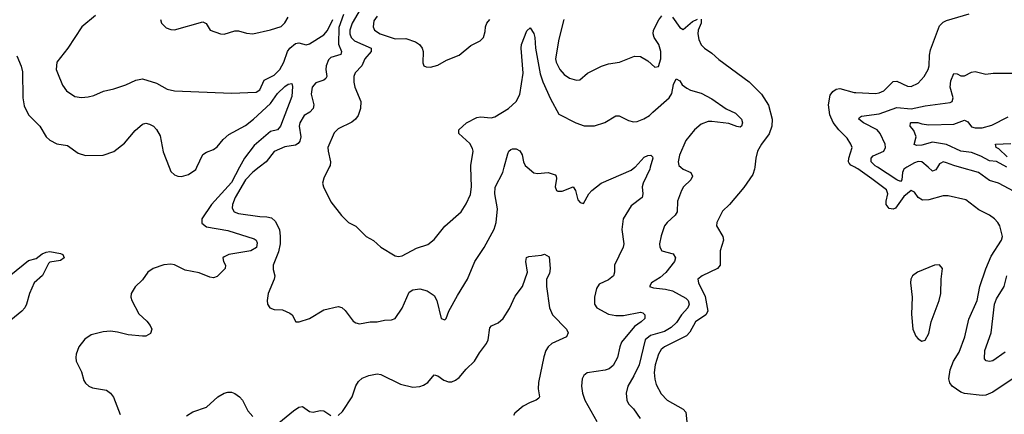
# Model space of a CAD drawing. Header units: inches. Extents: x 1603819 to 1745079, y 385938 to 533966.
# Tile 269 of 561: x 1695300 to 1700834, y 428611 to 430829. Entities that reach past the tile are written whole.
import ezdxf

# ---------------------------------------------------------------- set-up
doc = ezdxf.new("R2010")
doc.units = ezdxf.units.IN
doc.header["$MEASUREMENT"] = 0
for name, color, linetype in [('B6492', 7, 'Continuous'), ('B6493', 7, 'Continuous'), ('B7402', 7, 'Continuous'), ('B7403', 7, 'Continuous')]:
    doc.layers.add(name, color=color, linetype=linetype)

msp = doc.modelspace()

# ---------------------------------------------------------------- linework, layer by layer
at = {"layer": 'B6492', "color": 5}
for points, elevation in [([(1696536.1, 430000), (1696490, 429914.6), (1696378.5, 429790), (1696324.5, 429710), (1696324.8, 429684.8), (1696350, 429665.2), (1696470, 429644.1), (1696617.6, 429597.6), (1696630, 429590.2), (1696635.9, 429575.9), (1696630.6, 429549.4), (1696599.5, 429530), (1696475.5, 429510), (1696450, 429497.2), (1696442.4, 429490), (1696445.2, 429470), (1696457.5, 429450), (1696455.6, 429430), (1696410, 429384.8), (1696390, 429378.1), (1696370, 429381.7), (1696310, 429406.9), (1696230, 429421.6), (1696170, 429451.3), (1696150, 429455.4), (1696110, 429451.9), (1696050, 429429.9), (1696021.5, 429410), (1695990, 429367.4), (1695950, 429328.2), (1695926.9, 429290), (1695925, 429270), (1695930.2, 429250), (1695970, 429176.5), (1696014.5, 429134.5), (1696033.8, 429110), (1696042.2, 429090), (1696035.3, 429064.7), (1696010.1, 429049.9), (1695990, 429049.8), (1695910, 429058.7), (1695850, 429073.4), (1695810, 429078), (1695770, 429074), (1695702.4, 429057.6), (1695666, 429034), (1695632.6, 428990), (1695617.9, 428950), (1695615.3, 428930), (1695618.8, 428910), (1695647.2, 428850), (1695661.4, 428801.4), (1695670, 428786.4), (1695689.3, 428769.3), (1695710, 428760.3), (1695787.7, 428747.7), (1695810, 428730.8), (1695827.7, 428707.7), (1695864.9, 428610)], 320), ([(1696140.5, 430000), (1696150, 429976.4), (1696170, 429957.4), (1696190, 429948.9), (1696210, 429947.8), (1696250, 429959.7), (1696290, 429987.2), (1696296.1, 430000)], 320), ([(1696646.7, 430000), (1696610, 429971.4), (1696570.1, 429929.9), (1696511.6, 429830), (1696496.6, 429790), (1696495.2, 429770), (1696505.3, 429750), (1696530, 429739), (1696650, 429722.2), (1696690, 429721.3), (1696714.9, 429714.9), (1696736.8, 429696.8), (1696759.7, 429650), (1696765, 429610), (1696763.6, 429570), (1696754.7, 429525.3), (1696724.9, 429450), (1696724.9, 429424.9), (1696734.8, 429390), (1696730.7, 429370), (1696696.3, 429290), (1696690.6, 429250.6), (1696693.4, 429230), (1696706, 429210), (1696730, 429200.5), (1696777.5, 429197.5), (1696819.3, 429179.3), (1696831, 429170), (1696851.6, 429131.6), (1696871.1, 429131.1), (1696930, 429150.5), (1697010, 429198.4), (1697090, 429217.1), (1697110, 429210.6), (1697130, 429194), (1697175.4, 429135.4), (1697190, 429124.4), (1697210, 429120.3), (1697270.3, 429130.3), (1697310, 429130.3), (1697350, 429139.5), (1697390, 429141.3), (1697410, 429150.4), (1697450, 429208.2), (1697490, 429297.3), (1697510, 429310.5), (1697550, 429316.3), (1697590, 429305.5), (1697630, 429279.1), (1697644.9, 429250), (1697668.5, 429150), (1697690, 429143), (1697698, 429150), (1697712.4, 429190), (1697761.1, 429278.9), (1697817.4, 429370), (1697858.4, 429470), (1697910.5, 429549.5), (1697967.4, 429652.6), (1697978.1, 429690), (1697986.4, 429766.4), (1697970.8, 429850), (1697973, 429887), (1698015, 429970), (1698023.2, 430000)], 340), ([(1697040.5, 430000), (1697010, 429939), (1697003, 429910), (1697007.7, 429890), (1697050, 429806), (1697108.6, 429728.6), (1697148.8, 429688.8), (1697190, 429668), (1697248, 429610), (1697288.2, 429588.2), (1697330.4, 429550), (1697410, 429502), (1697430, 429498), (1697450, 429501.8), (1697530, 429545.2), (1697594.4, 429565.6), (1697630, 429593.4), (1697690, 429668.4), (1697782.4, 429750), (1697810, 429794), (1697833.4, 429846.6), (1697838.8, 429890), (1697836.7, 430000)], 360), ([(1698153, 430000), (1698190, 429967.9), (1698210, 429964), (1698270.3, 429970.3), (1698310, 429958), (1698316.4, 429950), (1698316.7, 429936.7), (1698309.1, 429890), (1698317.1, 429870), (1698324.7, 429864.7), (1698350, 429864.7), (1698410.4, 429890.4), (1698424.4, 429870), (1698437, 429817), (1698450, 429802), (1698470, 429796), (1698499.7, 429850), (1698516.3, 429870), (1698567.8, 429910), (1698737, 429983), (1698758.5, 430000)], 340), ([(1698844.4, 430000), (1698841.5, 429990), (1698803.6, 429910), (1698798.3, 429890), (1698801.7, 429850), (1698798.7, 429830), (1698736.5, 429783.5), (1698692.6, 429710), (1698685, 429650), (1698695.5, 429570), (1698692.3, 429550), (1698643.6, 429450), (1698644, 429410), (1698636.9, 429390), (1698610, 429366.4), (1698556.5, 429343.5), (1698542.3, 429317.7), (1698530.2, 429270), (1698531.2, 429230), (1698543.2, 429210), (1698610, 429174), (1698650, 429166.5), (1698694, 429166), (1698790, 429185.7), (1698802, 429182), (1698813.1, 429170), (1698813.4, 429150), (1698792.9, 429130), (1698755, 429105), (1698683, 429017), (1698672.5, 428990), (1698660.2, 428930), (1698635.2, 428884.8), (1698612.9, 428867.1), (1698590, 428858.4), (1698490, 428844.7), (1698470.4, 428830), (1698461.1, 428810), (1698458.3, 428770), (1698464, 428730), (1698476.5, 428690), (1698543.8, 428570)], 340), ([(1699016.9, 430000), (1699028.7, 429990), (1699072.6, 429970), (1699081.8, 429950), (1699072.4, 429930), (1699031.1, 429890), (1699019.8, 429870), (1698997.8, 429810), (1698996.2, 429750), (1698984.7, 429730), (1698939.5, 429690), (1698924.4, 429670), (1698905, 429615), (1698895.6, 429570), (1698898, 429550), (1698909.2, 429529.2), (1698972.8, 429512.8), (1698986.4, 429490), (1698980.3, 429470), (1698932.4, 429407.6), (1698900, 429380), (1698850.5, 429350), (1698840.7, 429330), (1698862.6, 429322.6), (1698930, 429315.2), (1698970, 429305.1), (1699043.3, 429263.3), (1699057.2, 429250), (1699062.6, 429230), (1699055.1, 429210), (1699019.3, 429170), (1698992.6, 429127.4), (1698961.5, 429098.5), (1698923.9, 429076.1), (1698845.5, 429054.5), (1698815.3, 429030), (1698781.1, 428890), (1698752.7, 428827.3), (1698717.7, 428770), (1698708.2, 428730), (1698712.3, 428690), (1698721.5, 428670), (1698750, 428641.6), (1698788.3, 428588.3)], 360), ([(1699432, 430000), (1699431, 429990), (1699421.6, 429958.4), (1699370, 429885.4), (1699290, 429791.3), (1699250, 429752.3), (1699217.6, 429690), (1699217, 429670), (1699251.3, 429610), (1699255, 429590), (1699238.1, 429530), (1699237.6, 429450), (1699222.2, 429430), (1699135.3, 429390), (1699111.4, 429370), (1699114.7, 429350), (1699153.6, 429273.6), (1699168.4, 429190), (1699157.4, 429170), (1699098.6, 429130), (1699067.1, 429072.9), (1699047.1, 429052.9), (1698923.8, 428990), (1698905.1, 428974.9), (1698890.1, 428950), (1698871.8, 428890), (1698866.9, 428846.9), (1698869.4, 428809.4), (1698878.1, 428778.1), (1698906.4, 428726.4), (1698938.7, 428690), (1699030, 428639.6), (1699043.7, 428623.7), (1699051.7, 428550)], 380), ([(1700000, 429996.5), (1699993.2, 430000)], 380), ([(1695250, 429395.9), (1695350, 429475.8), (1695392.4, 429487.6), (1695427, 429513), (1695450, 429522.7), (1695470, 429526.2), (1695530, 429514.3), (1695543, 429510), (1695551.3, 429490), (1695530, 429475.6), (1695470, 429465.7), (1695461.7, 429458.3), (1695428.4, 429391.6), (1695382, 429350), (1695355.3, 429290), (1695339.6, 429230), (1695330, 429209.7), (1695313.1, 429190), (1695230, 429122.6)], 280), ([(1697090, 428604), (1697114, 428626), (1697169.5, 428710), (1697189.7, 428770.3), (1697204.4, 428795.6), (1697224.9, 428815.1), (1697262, 428830), (1697310, 428839.5), (1697330, 428834.4), (1697440.5, 428780.5), (1697510, 428763.2), (1697550, 428766.9), (1697570, 428774), (1697593.6, 428790), (1697630, 428833), (1697650, 428828), (1697683.7, 428803.7), (1697710, 428794.3), (1697730, 428794), (1697750, 428802.4), (1697770, 428818.2), (1697810, 428865.4), (1697856.3, 428910), (1697883.8, 428956.2), (1697923.8, 429010), (1697932.4, 429030), (1697942.9, 429097.1), (1697952.1, 429107.9), (1697990, 429124.7), (1698017.6, 429150), (1698053.3, 429206.7), (1698085.4, 429274.6), (1698125.8, 429330), (1698155, 429410), (1698145.6, 429470), (1698148.2, 429491.8), (1698161.7, 429498.3), (1698233.6, 429506.4), (1698250, 429512.2), (1698276.7, 429496.7), (1698282.2, 429430), (1698277.1, 429402.9), (1698262, 429370), (1698260.9, 429330), (1698278, 429210), (1698295.8, 429170), (1698374.4, 429090), (1698383.1, 429070), (1698372.8, 429047.2), (1698291.6, 429008.4), (1698270.1, 428989.9), (1698257.6, 428970), (1698245.8, 428934.2), (1698215.6, 428790), (1698214.8, 428754.8), (1698221.6, 428710), (1698217.4, 428702.6), (1698202.8, 428690), (1698170, 428678), (1698130, 428656), (1698082.9, 428617.1), (1698074.8, 428605.2)], 320), ([(1696237.5, 428602.5), (1696274.2, 428625.8), (1696350, 428650.4), (1696414.5, 428710), (1696450, 428730.4), (1696470, 428736.4), (1696490, 428735.8), (1696510, 428728.4), (1696534.9, 428710), (1696552, 428690), (1696583.1, 428630), (1696610, 428598)], 320), ([(1696757.6, 428562.4), (1696839.3, 428630), (1696870, 428650.4), (1696890, 428654.8), (1696930, 428627.3), (1696950, 428624), (1696990, 428633), (1697010, 428630.6), (1697050, 428604.9)], 320)]:
    msp.add_lwpolyline(points, dxfattribs=dict(at, elevation=elevation))
at = {"layer": 'B6493', "color": 5}
for points, elevation in [([(1697226.4, 430910), (1697168.6, 430810), (1697156.4, 430770), (1697156.8, 430750), (1697163.3, 430730), (1697182.5, 430710), (1697275.8, 430670), (1697275, 430650), (1697240.1, 430610), (1697222.8, 430570), (1697186.4, 430530), (1697178, 430510), (1697178, 430478), (1697184.1, 430450), (1697217.4, 430370), (1697215.3, 430330), (1697202.4, 430290), (1697188.2, 430270), (1697166.2, 430253.8), (1697090, 430215.6), (1697067.5, 430192.5), (1697032.7, 430110), (1697033.4, 430090), (1697048, 430030), (1697045.5, 430010), (1697040.5, 430000)], 360), ([(1695726.4, 430853.6), (1695650, 430789.5), (1695571.5, 430670), (1695509.6, 430590.4), (1695506, 430550), (1695512.1, 430530), (1695541.8, 430461.8), (1695564.2, 430430), (1695610, 430397.8), (1695648.3, 430391.7), (1695684.6, 430395.4), (1695716.6, 430403.4), (1695772.1, 430427.9), (1695830, 430440.2), (1695897, 430463), (1695954, 430490), (1695990, 430497.1), (1696070, 430473), (1696130, 430439.5), (1696170.2, 430430.2), (1696490, 430416.3), (1696630, 430422.6), (1696650, 430434.6), (1696674.5, 430490), (1696730, 430517.9), (1696763.4, 430550), (1696784.2, 430590), (1696805, 430650), (1696818.5, 430670), (1696850, 430695.8), (1696870, 430699.7), (1696910, 430688.9), (1696930, 430693.4), (1697010, 430743.9), (1697031.3, 430768.7), (1697059.9, 430830)], 340), ([(1697121.1, 430858.9), (1697094.7, 430785.3), (1697091.9, 430691.9), (1697108.6, 430650), (1697106.1, 430633.9), (1697050, 430616.1), (1697036.7, 430603.3), (1697022.8, 430570), (1697020.8, 430550), (1697025.8, 430510), (1697020.6, 430499.4), (1697010.6, 430489.4), (1696965.4, 430474.6), (1696945, 430450), (1696939.5, 430410), (1696953.2, 430350), (1696950.2, 430330), (1696930.2, 430310), (1696898.6, 430290), (1696875.8, 430250), (1696870.2, 430230), (1696879.8, 430170), (1696874.4, 430145.6), (1696865.8, 430134.2), (1696850, 430124.9), (1696790, 430115.4), (1696731.2, 430088.8), (1696685.2, 430030), (1696646.7, 430000)], 340), ([(1697309.1, 430850), (1697290, 430822), (1697286.5, 430790), (1697294.9, 430770), (1697326.7, 430750), (1697410, 430722.3), (1697470, 430723.2), (1697524.4, 430704.4), (1697547.3, 430690), (1697562, 430670), (1697568, 430650), (1697566, 430586), (1697572, 430570), (1697584, 430564), (1697610, 430562), (1697650, 430574), (1697699.1, 430600.9), (1697770, 430630.6), (1697836.2, 430683.8), (1697889.2, 430710), (1697906.6, 430730), (1697916.2, 430763.8), (1697918, 430790), (1697925.4, 430810), (1697942.6, 430830)], 380), ([(1698359.3, 430830), (1698330, 430719), (1698312, 430610), (1698315.4, 430590), (1698336, 430550), (1698361.1, 430521.1), (1698390, 430500.7), (1698430, 430489.1), (1698448.4, 430491.6), (1698490.9, 430529.1), (1698570, 430568.5), (1698610, 430581.3), (1698670.6, 430590.6), (1698756.1, 430623.9), (1698790, 430623.1), (1698830, 430598), (1698870, 430563.1), (1698890, 430566), (1698903.9, 430610), (1698904.2, 430650), (1698893.4, 430690), (1698866.8, 430730), (1698861.4, 430750), (1698863, 430770), (1698891.8, 430828.2), (1698910, 430851.7)], 380), ([(1696092.7, 430830), (1696098, 430810), (1696123.6, 430783.6), (1696150, 430773.7), (1696170, 430772.9), (1696330, 430816.5), (1696348.8, 430808.8), (1696370.3, 430770.3), (1696428.9, 430748.9), (1696450, 430748.8), (1696510, 430766.7), (1696530, 430766.7), (1696574.3, 430754.3), (1696610, 430750.3), (1696710, 430771.6), (1696770, 430791.4), (1696790, 430811.7), (1696810, 430843.2)], 360), ([(1698970, 430843.6), (1699010, 430784.9), (1699030, 430773.8), (1699081.7, 430818.3), (1699110, 430831.7)], 380), ([(1699130, 430832.3), (1699130.1, 430810), (1699114.1, 430770), (1699111.8, 430750), (1699117.4, 430717.4), (1699130, 430688.7), (1699148.6, 430668.6), (1699190, 430641.5), (1699230, 430606.3), (1699399.3, 430479.3), (1699470.2, 430410.2), (1699509.4, 430349.4), (1699528.6, 430270), (1699527.9, 430230), (1699512, 430188), (1699470, 430129.7), (1699447.7, 430090), (1699437.5, 430050), (1699432, 430000)], 380), ([(1697836.7, 430000), (1697836.5, 430010), (1697848.7, 430090), (1697845.9, 430105.9), (1697830, 430132.8), (1697768.7, 430188.7), (1697767.8, 430210), (1697811.8, 430250), (1697870, 430278.6), (1697890, 430282.4), (1697950, 430278.3), (1697970, 430284), (1698047.6, 430330), (1698091, 430370), (1698110.5, 430409.5), (1698129.4, 430529.4), (1698119, 430670), (1698120.9, 430690), (1698150, 430766), (1698170, 430783.1), (1698190, 430752.2), (1698196.3, 430730), (1698199.7, 430670), (1698225.6, 430525.6), (1698240.1, 430480.1), (1698283.9, 430383.9), (1698330, 430297.4), (1698426.4, 430250), (1698472.9, 430232.9), (1698530, 430232.8), (1698588.3, 430251.7), (1698650, 430288.5), (1698670, 430288.4), (1698721.8, 430261.8), (1698750, 430255.3), (1698770, 430257), (1698808.5, 430271.5), (1698840.9, 430290), (1698858.4, 430310), (1698950.6, 430389.4), (1698965.3, 430414.7), (1698975.7, 430464.3), (1698990, 430496), (1699010, 430484.9), (1699023.6, 430463.6), (1699050, 430444.2), (1699070, 430433.8), (1699130, 430416.9), (1699190, 430384.2), (1699270, 430328.4), (1699323.6, 430303.6), (1699356.2, 430270), (1699362, 430250), (1699357.6, 430230), (1699350, 430225.6), (1699330, 430228.2), (1699286.2, 430246.2), (1699190, 430256.8), (1699170, 430257.8), (1699130, 430242.7), (1699092.6, 430210), (1699043.3, 430150), (1699008.4, 430068.4), (1699000.2, 430030), (1699005.2, 430010), (1699016.9, 430000)], 360), ([(1695285.2, 430625.2), (1695308.7, 430568.7), (1695315.9, 430535.9), (1695318.5, 430390), (1695324.7, 430344.7), (1695350, 430294.6), (1695413.1, 430230), (1695450, 430170.5), (1695470, 430152.4), (1695510, 430132), (1695570, 430122), (1695630, 430079.3), (1695670, 430066), (1695770, 430068.5), (1695830, 430088.1), (1695890, 430135), (1695950, 430207.2), (1695990, 430242.8), (1696010, 430248.2), (1696030, 430242.9), (1696052.4, 430230), (1696070, 430212.4), (1696090, 430176.4), (1696105.9, 430085.9), (1696140.5, 430000)], 320), ([(1696296.1, 430000), (1696330, 430071.3), (1696350, 430085.2), (1696390, 430100.2), (1696410, 430114.9), (1696443.9, 430156.1), (1696475.3, 430184.7), (1696570, 430234.7), (1696615.2, 430270), (1696710, 430358.4), (1696750, 430414.6), (1696790, 430453), (1696810, 430466.3), (1696830, 430471.3), (1696833.7, 430453.7), (1696830, 430397), (1696765.6, 430230), (1696749.4, 430210.6), (1696710, 430200.1), (1696617.9, 430122.1), (1696563.1, 430050), (1696536.1, 430000)], 320), ([(1699993.2, 430000), (1699971.3, 430011.3), (1699962.1, 430022.1), (1699958.8, 430030), (1699961, 430050), (1699978.5, 430110), (1699972.4, 430130), (1699950, 430164.2), (1699904.2, 430210), (1699872, 430252), (1699853.6, 430293.6), (1699846, 430350), (1699855.8, 430404.2), (1699870, 430425.5), (1699890, 430439.1), (1699910, 430441.6), (1699990, 430419.5), (1700000, 430419.1)], 380), ([(1698023.2, 430000), (1698043.9, 430076.1), (1698050, 430090.3), (1698060.9, 430099.1), (1698070, 430103.9), (1698090, 430103.9), (1698111.9, 430091.9), (1698123.6, 430070), (1698131.1, 430031.1), (1698141.5, 430010), (1698153, 430000)], 340), ([(1698758.5, 430000), (1698759.3, 430000.7), (1698810, 430055.8), (1698830, 430065.8), (1698848.4, 430068.4), (1698857.6, 430057.6), (1698859, 430050), (1698844.4, 430000)], 340)]:
    msp.add_lwpolyline(points, dxfattribs=dict(at, elevation=elevation))
at = {"layer": 'B7402', "color": 5}
for points, elevation in [([(1700890, 428816.1), (1700770, 428736.4), (1700730, 428718.7), (1700710, 428716.3), (1700610, 428727.3), (1700590, 428735.3), (1700541.4, 428770), (1700527.9, 428787.9), (1700522.5, 428810), (1700530, 428861.6), (1700549.2, 428910), (1700580.2, 428959.8), (1700613.1, 429046.9), (1700633.9, 429146.1), (1700681, 429250), (1700696.1, 429330), (1700730, 429429.1), (1700760.6, 429499.4), (1700818.3, 429590), (1700824.4, 429610), (1700808.6, 429670), (1700798.5, 429690), (1700779.7, 429710), (1700750, 429730.8), (1700690, 429760.3), (1700616.9, 429816.9), (1700519.2, 429839.2), (1700490, 429839.8), (1700410, 429817), (1700374.3, 429814.3), (1700350.5, 429830.5), (1700330, 429859.7), (1700310, 429868.9), (1700270, 429835.5), (1700222.3, 429770), (1700210, 429763.4), (1700187.7, 429767.7), (1700171, 429790), (1700170.6, 429810), (1700179, 429850), (1700172.2, 429872.2), (1700090, 429935.1), (1700010, 429991.3), (1700000, 429996.5)], 380), ([(1700286.5, 430000), (1700268.8, 429990), (1700262.1, 429970), (1700258.3, 429930), (1700250, 429919.5), (1700230, 429929.9), (1700121.5, 430000)], 360), ([(1700458.9, 430000), (1700450, 429984.7), (1700430, 429978.7), (1700405.4, 430000)], 360), ([(1700890, 429863.2), (1700800.5, 429910), (1700750, 429925.3), (1700688.2, 429970), (1700582, 430000)], 360), ([(1700839.3, 428960.7), (1700770, 428912.4), (1700750, 428908.6), (1700731.3, 428911.3), (1700722.2, 428922.2), (1700724.8, 428970), (1700760.7, 429070), (1700778.8, 429230), (1700790, 429259.3), (1700832.8, 429330), (1700848.6, 429390)], 360)]:
    msp.add_lwpolyline(points, dxfattribs=dict(at, elevation=elevation))
at = {"layer": 'B7402', "color": 5, "elevation": 420}
msp.add_lwpolyline([(1700470, 429451.6), (1700441, 429450), (1700346.8, 429410), (1700318, 429390), (1700308.2, 429370), (1700306.4, 429350), (1700316.5, 429270), (1700313.2, 429173.2), (1700319.1, 429090), (1700337.3, 429050), (1700350, 429034.8), (1700370, 429022), (1700390, 429028), (1700410, 429064.7), (1700423, 429130), (1700467.6, 429250), (1700476.8, 429290), (1700479.8, 429370), (1700487.3, 429430)], close=True, dxfattribs=at)
at = {"layer": 'B7403', "color": 5}
for points, elevation in [([(1700000, 430419.1), (1700110, 430415), (1700130, 430417.8), (1700157.2, 430430), (1700210, 430482), (1700230, 430484.1), (1700290, 430456), (1700310, 430454), (1700350, 430472.8), (1700383.9, 430510), (1700405.8, 430550), (1700411.6, 430570), (1700413.8, 430630), (1700419.7, 430660.3), (1700470, 430794.9), (1700490, 430815.3), (1700510, 430825.3), (1700637.1, 430862.9)], 380), ([(1700121.5, 430000), (1700108.4, 430008.4), (1700086.7, 430030), (1700085.4, 430050), (1700096.9, 430063.1), (1700156.8, 430090), (1700166.6, 430110), (1700164.5, 430130), (1700137.1, 430190), (1700119.8, 430210), (1700042.6, 430250), (1700016.1, 430270), (1700020.4, 430279.6), (1700032.2, 430287.8), (1700130, 430299.9), (1700230, 430336.6), (1700311, 430329), (1700390, 430345.4), (1700530, 430363.6), (1700540.7, 430370), (1700546.9, 430390), (1700529.2, 430450), (1700533.6, 430486.4), (1700550, 430526.7), (1700570, 430524.9), (1700590, 430514), (1700610, 430513.8), (1700650, 430533.8), (1700670, 430538.3), (1700730, 430523.8), (1700771.5, 430528.5), (1700930, 430529.1)], 360), ([(1700847.8, 430000), (1700790, 430031.7), (1700750, 430036), (1700701.7, 430061.7), (1700650, 430082), (1700590, 430089.6), (1700510, 430127.5), (1700430, 430140.9), (1700370, 430123.8), (1700342.3, 430122.3), (1700327.5, 430127.5), (1700337.9, 430170), (1700326.1, 430206.1), (1700305.3, 430230), (1700306, 430250), (1700310, 430251.7), (1700348.4, 430251.6), (1700370, 430244), (1700410, 430238.9), (1700550, 430241.9), (1700610, 430263.8), (1700630, 430254.9), (1700650, 430227.2), (1700670, 430221.2), (1700710, 430221.6), (1700763.8, 430236.2), (1700855.9, 430284.1)], 340), ([(1700850, 430058.8), (1700802.9, 430102.9), (1700788.9, 430110), (1700784.5, 430130), (1700870, 430133.2)], 320), ([(1700405.4, 430000), (1700370, 430030.6), (1700350, 430031.3), (1700330, 430024.7), (1700286.5, 430000)], 360), ([(1700582, 430000), (1700550, 430009), (1700510, 430025.3), (1700490, 430029.8), (1700476.7, 430023.3), (1700470, 430019.2), (1700458.9, 430000)], 360)]:
    msp.add_lwpolyline(points, dxfattribs=dict(at, elevation=elevation))

doc.saveas('drawing.dxf')
